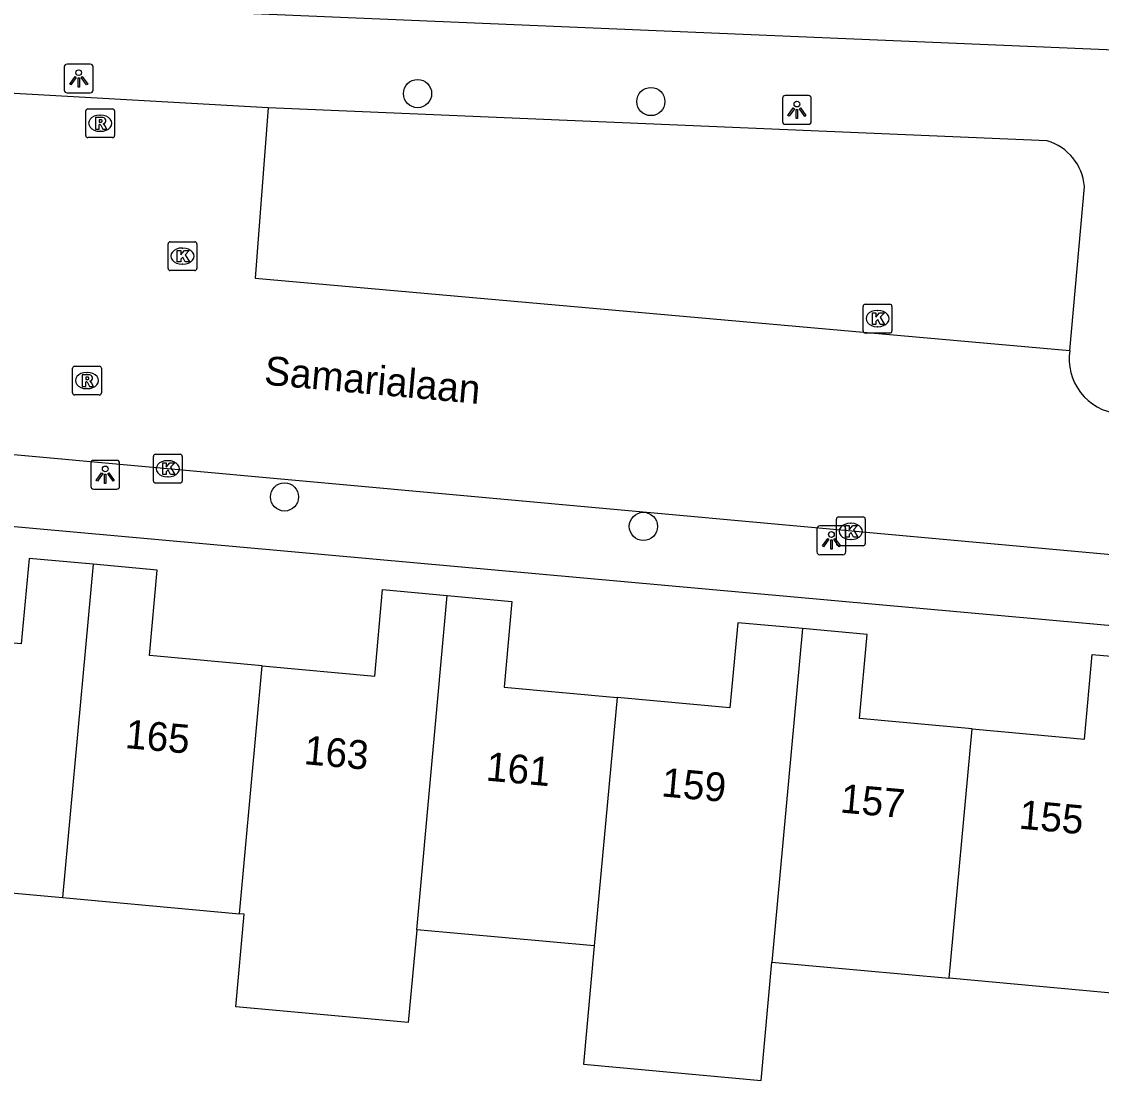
# Model space of a CAD drawing. Extents: x 161355 to 162026, y 386504 to 387459.
# Drawn here: x 161451.4 to 161488.86, y 387133.24 to 387169.99 of the extents above; entities that cross this region are included whole.
import ezdxf

# ---------------------------------------------------------------- set-up
doc = ezdxf.new("R2010")
doc.units = 0
for name, color, linetype in [('IMGEO_Boom', 7, 'Continuous'), ('IMGEO_Kolk', 7, 'Continuous'), ('IMGEO_Lichtpunt', 7, 'Continuous'), ('IMGEO_Openbare_ruimte_label', 7, 'Continuous'), ('IMGEO_Pand', 7, 'Continuous'), ('IMGEO_Pand_nummerreeks', 7, 'Continuous'), ('IMGEO_Rijbaan_lokaal_open', 7, 'Continuous'), ('IMGEO_Rioolput', 7, 'Continuous'), ('IMGEO_Voetpad_open', 7, 'Continuous')]:
    doc.layers.add(name, color=color, linetype=linetype)

msp = doc.modelspace()

# ---------------------------------------------------------------- linework, layer by layer
at = {"layer": 'IMGEO_Boom'}
for centre in [(161465.136, 387167.49), (161473.231, 387167.214), (161460.52, 387153.49), (161472.973, 387152.469)]:
    msp.add_circle(centre, 0.489, dxfattribs=at)
at = {"layer": 'IMGEO_Kolk'}
for p, q in [((161456.48, 387161.423), (161456.48, 387162.275)), ((161456.555, 387162.349), (161457.407, 387162.349)), ((161456.968, 387162.129), (161456.993, 387162.129)), ((161457.481, 387162.275), (161457.481, 387161.423)), ((161457.407, 387161.349), (161456.555, 387161.349)), ((161456.991, 387161.569), (161456.966, 387161.569)), ((161480.671, 387160.18), (161481.523, 387160.18)), ((161480.596, 387159.254), (161480.596, 387160.106)), ((161481.084, 387159.96), (161481.109, 387159.96)), ((161481.597, 387160.106), (161481.597, 387159.254)), ((161481.523, 387159.18), (161480.671, 387159.18)), ((161481.107, 387159.4), (161481.082, 387159.4)), ((161456.047, 387154.97), (161456.899, 387154.97)), ((161455.972, 387154.044), (161455.972, 387154.896)), ((161456.46, 387154.75), (161456.485, 387154.75)), ((161456.973, 387154.896), (161456.973, 387154.044)), ((161456.483, 387154.19), (161456.458, 387154.19)), ((161456.899, 387153.97), (161456.047, 387153.97)), ((161479.668, 387151.87), (161479.668, 387152.722)), ((161479.743, 387152.796), (161480.595, 387152.796)), ((161480.669, 387152.722), (161480.669, 387151.87)), ((161480.156, 387152.576), (161480.181, 387152.576)), ((161480.179, 387152.016), (161480.154, 387152.016)), ((161480.595, 387151.796), (161479.743, 387151.796))]:
    msp.add_line(p, q, dxfattribs=at)
for points in [[(161456.48, 387161.423), (161456.48, 387162.275)], [(161456.555, 387162.349), (161457.407, 387162.349)], [(161456.801, 387162.049), (161456.924, 387162.049), (161456.924, 387161.898), (161457.054, 387162.049), (161457.218, 387162.049), (161457.072, 387161.898), (161457.225, 387161.649), (161457.073, 387161.649), (161456.988, 387161.813), (161456.924, 387161.746), (161456.924, 387161.649), (161456.801, 387161.649), (161456.801, 387162.049)], [(161457.481, 387162.275), (161457.481, 387161.423)], [(161457.407, 387161.349), (161456.555, 387161.349)], [(161480.671, 387160.18), (161481.523, 387160.18)], [(161480.596, 387159.254), (161480.596, 387160.106)], [(161480.917, 387159.88), (161481.04, 387159.88), (161481.04, 387159.729), (161481.17, 387159.88), (161481.334, 387159.88), (161481.188, 387159.729), (161481.341, 387159.48), (161481.189, 387159.48), (161481.104, 387159.644), (161481.04, 387159.577), (161481.04, 387159.48), (161480.917, 387159.48), (161480.917, 387159.88)], [(161481.597, 387160.106), (161481.597, 387159.254)], [(161481.523, 387159.18), (161480.671, 387159.18)], [(161456.047, 387154.97), (161456.899, 387154.97)], [(161455.972, 387154.044), (161455.972, 387154.896)], [(161456.293, 387154.67), (161456.416, 387154.67), (161456.416, 387154.519), (161456.546, 387154.67), (161456.71, 387154.67), (161456.564, 387154.519), (161456.717, 387154.27), (161456.565, 387154.27), (161456.48, 387154.434), (161456.416, 387154.367), (161456.416, 387154.27), (161456.293, 387154.27), (161456.293, 387154.67)], [(161456.973, 387154.896), (161456.973, 387154.044)], [(161456.899, 387153.97), (161456.047, 387153.97)], [(161479.668, 387151.87), (161479.668, 387152.722)], [(161479.743, 387152.796), (161480.595, 387152.796)], [(161480.669, 387152.722), (161480.669, 387151.87)], [(161479.989, 387152.496), (161480.112, 387152.496), (161480.112, 387152.345), (161480.242, 387152.496), (161480.406, 387152.496), (161480.26, 387152.345), (161480.413, 387152.096), (161480.261, 387152.096), (161480.176, 387152.26), (161480.112, 387152.193), (161480.112, 387152.096), (161479.989, 387152.096), (161479.989, 387152.496)], [(161480.595, 387151.796), (161479.743, 387151.796)]]:
    msp.add_lwpolyline(points, dxfattribs=at)
for centre, start, end in [((161456.557, 387162.273), 91.552, 178.448), ((161456.557, 387162.273), 91.552, 178.448), ((161457.405, 387162.273), 1.552, 88.448), ((161457.405, 387162.273), 1.552, 88.448), ((161456.557, 387161.425), 181.552, 268.448), ((161456.557, 387161.425), 181.552, 268.448), ((161457.405, 387161.425), 271.552, 358.448), ((161457.405, 387161.425), 271.552, 358.448), ((161480.673, 387160.104), 91.552, 178.448), ((161480.673, 387160.104), 91.552, 178.448), ((161481.521, 387160.104), 1.552, 88.448), ((161481.521, 387160.104), 1.552, 88.448), ((161480.673, 387159.256), 181.552, 268.448), ((161480.673, 387159.256), 181.552, 268.448), ((161481.521, 387159.256), 271.552, 358.448), ((161481.521, 387159.256), 271.552, 358.448), ((161456.049, 387154.894), 91.552, 178.448), ((161456.049, 387154.894), 91.552, 178.448), ((161456.897, 387154.894), 1.552, 88.448), ((161456.897, 387154.894), 1.552, 88.448), ((161456.049, 387154.046), 181.552, 268.448), ((161456.049, 387154.046), 181.552, 268.448), ((161456.897, 387154.046), 271.552, 358.448), ((161456.897, 387154.046), 271.552, 358.448), ((161479.745, 387152.72), 91.552, 178.448), ((161479.745, 387152.72), 91.552, 178.448), ((161480.593, 387152.72), 1.552, 88.448), ((161480.593, 387152.72), 1.552, 88.448), ((161479.745, 387151.872), 181.552, 268.448), ((161479.745, 387151.872), 181.552, 268.448), ((161480.593, 387151.872), 271.552, 358.448), ((161480.593, 387151.872), 271.552, 358.448)]:
    msp.add_arc(centre, 0.0765, start, end, dxfattribs=at)
for centre, major_axis, ratio, start_param, end_param in [((161456.967, 387161.849), (-0.387, 0.002), 0.722429, 4.712389, 7.853982), ((161456.992, 387161.849), (-0.39, 0.002), 0.717154, 1.570796, 4.712389), ((161481.083, 387159.68), (-0.387, 0.002), 0.722429, 4.712389, 7.853982), ((161481.108, 387159.68), (-0.39, 0.002), 0.717154, 1.570796, 4.712389), ((161456.459, 387154.47), (-0.387, 0.002), 0.722429, 4.712389, 7.853982), ((161456.484, 387154.47), (-0.39, 0.002), 0.717154, 1.570796, 4.712389), ((161480.155, 387152.296), (-0.387, 0.002), 0.722429, 4.712389, 7.853982), ((161480.18, 387152.296), (-0.39, 0.002), 0.717154, 1.570796, 4.712389)]:
    msp.add_ellipse(centre, major_axis=major_axis, ratio=ratio, start_param=start_param, end_param=end_param, dxfattribs=at)
at = {"layer": 'IMGEO_Lichtpunt'}
for p, q in [((161452.88, 387168.417), (161452.88, 387167.61)), ((161452.88, 387168.417), (161452.88, 387167.61)), ((161453.782, 387168.512), (161452.974, 387168.512)), ((161453.782, 387168.512), (161452.974, 387168.512)), ((161453.876, 387167.61), (161453.876, 387168.417)), ((161453.876, 387167.61), (161453.876, 387168.417)), ((161452.974, 387167.516), (161453.782, 387167.516)), ((161452.974, 387167.516), (161453.782, 387167.516)), ((161477.8, 387167.327), (161477.8, 387166.52)), ((161477.8, 387167.327), (161477.8, 387166.52)), ((161478.702, 387167.422), (161477.894, 387167.422)), ((161478.702, 387167.422), (161477.894, 387167.422)), ((161478.796, 387166.52), (161478.796, 387167.327)), ((161478.796, 387166.52), (161478.796, 387167.327)), ((161477.894, 387166.426), (161478.702, 387166.426)), ((161477.894, 387166.426), (161478.702, 387166.426)), ((161453.801, 387154.664), (161453.801, 387153.857)), ((161453.801, 387154.664), (161453.801, 387153.857)), ((161454.703, 387154.759), (161453.895, 387154.759)), ((161454.703, 387154.759), (161453.895, 387154.759)), ((161454.797, 387153.857), (161454.797, 387154.664)), ((161454.797, 387153.857), (161454.797, 387154.664)), ((161453.895, 387153.763), (161454.703, 387153.763)), ((161453.895, 387153.763), (161454.703, 387153.763)), ((161478.995, 387152.389), (161478.995, 387151.582)), ((161478.995, 387152.389), (161478.995, 387151.582)), ((161479.897, 387152.484), (161479.089, 387152.484)), ((161479.897, 387152.484), (161479.089, 387152.484)), ((161479.991, 387151.582), (161479.991, 387152.389)), ((161479.991, 387151.582), (161479.991, 387152.389)), ((161479.089, 387151.488), (161479.897, 387151.488)), ((161479.089, 387151.488), (161479.897, 387151.488))]:
    msp.add_line(p, q, dxfattribs=at)
for points in [[(161453.254, 387168.081), (161453.293, 387168.053), (161453.105, 387167.791), (161453.067, 387167.818), (161453.254, 387168.081)], [(161453.466, 387168.053), (161453.504, 387168.08), (161453.691, 387167.818), (161453.652, 387167.79), (161453.466, 387168.053)], [(161453.356, 387168.033), (161453.403, 387168.033), (161453.403, 387167.711), (161453.356, 387167.711), (161453.356, 387168.033)], [(161478.174, 387166.991), (161478.213, 387166.963), (161478.025, 387166.701), (161477.987, 387166.728), (161478.174, 387166.991)], [(161478.276, 387166.943), (161478.323, 387166.943), (161478.323, 387166.621), (161478.276, 387166.621), (161478.276, 387166.943)], [(161478.386, 387166.963), (161478.424, 387166.99), (161478.611, 387166.728), (161478.572, 387166.7), (161478.386, 387166.963)], [(161454.175, 387154.328), (161454.214, 387154.3), (161454.026, 387154.038), (161453.988, 387154.065), (161454.175, 387154.328)], [(161454.277, 387154.28), (161454.324, 387154.28), (161454.324, 387153.958), (161454.277, 387153.958), (161454.277, 387154.28)], [(161454.387, 387154.3), (161454.425, 387154.327), (161454.612, 387154.065), (161454.573, 387154.037), (161454.387, 387154.3)], [(161479.369, 387152.053), (161479.408, 387152.025), (161479.22, 387151.763), (161479.182, 387151.79), (161479.369, 387152.053)], [(161479.471, 387152.005), (161479.518, 387152.005), (161479.518, 387151.683), (161479.471, 387151.683), (161479.471, 387152.005)], [(161479.581, 387152.025), (161479.619, 387152.052), (161479.806, 387151.79), (161479.767, 387151.762), (161479.581, 387152.025)]]:
    msp.add_lwpolyline(points, dxfattribs=at)
for centre in [(161453.379, 387168.215), (161478.299, 387167.125), (161454.3, 387154.462), (161479.494, 387152.187)]:
    msp.add_circle(centre, 0.0994, dxfattribs=at)
for centre, start, end in [((161452.974, 387168.417), 90, 180), ((161452.974, 387168.417), 90, 180), ((161453.782, 387168.417), 0, 90), ((161453.782, 387168.417), 0, 90), ((161452.974, 387167.61), 180, 270), ((161452.974, 387167.61), 180, 270), ((161453.782, 387167.61), 270, 0), ((161453.782, 387167.61), 270, 360), ((161477.894, 387167.327), 90, 180), ((161477.894, 387167.327), 90, 180), ((161478.702, 387167.327), 0, 90), ((161478.702, 387167.327), 0, 90), ((161477.894, 387166.52), 180, 270), ((161477.894, 387166.52), 180, 270), ((161478.702, 387166.52), 270, 0), ((161478.702, 387166.52), 270, 360), ((161453.895, 387154.664), 90, 180), ((161453.895, 387154.664), 90, 180), ((161454.703, 387154.664), 0, 90), ((161454.703, 387154.664), 0, 90), ((161453.895, 387153.857), 180, 270), ((161453.895, 387153.857), 180, 270), ((161454.703, 387153.857), 270, 0), ((161454.703, 387153.857), 270, 360), ((161479.089, 387152.389), 90, 180), ((161479.089, 387152.389), 90, 180), ((161479.897, 387152.389), 0, 90), ((161479.897, 387152.389), 0, 90), ((161479.089, 387151.582), 180, 270), ((161479.089, 387151.582), 180, 270), ((161479.897, 387151.582), 270, 0), ((161479.897, 387151.582), 270, 360)]:
    msp.add_arc(centre, 0.0946, start, end, dxfattribs=at)
at = {"layer": 'IMGEO_Pand'}
for points in [[(161453.88, 387151.153), (161451.657, 387151.355), (161451.387, 387148.391), (161447.239, 387148.768), (161446.786, 387143.789), (161446.456, 387140.164), (161452.823, 387139.585)], [(161453.88, 387151.153), (161452.823, 387139.585)], [(161459.742, 387147.632), (161455.837, 387147.987), (161456.107, 387150.95), (161453.88, 387151.153)], [(161459.742, 387147.632), (161463.65, 387147.276), (161463.923, 387150.275), (161466.168, 387150.071)], [(161465.108, 387138.467), (161466.168, 387150.071)], [(161466.168, 387150.071), (161468.41, 387149.867), (161468.138, 387146.884), (161472.058, 387146.527)], [(161478.492, 387148.923), (161476.244, 387149.127), (161475.975, 387146.171), (161472.058, 387146.527)], [(161478.492, 387148.923), (161477.434, 387137.345)], [(161484.378, 387145.443), (161480.473, 387145.798), (161480.738, 387148.719), (161478.492, 387148.923)], [(161484.378, 387145.443), (161488.278, 387145.088), (161488.545, 387148.027), (161490.782, 387147.823)], [(161458.956, 387139.027), (161459.742, 387147.632)], [(161472.058, 387146.527), (161471.27, 387137.906)], [(161483.586, 387136.786), (161484.378, 387145.443)], [(161452.823, 387139.585), (161458.956, 387139.027)], [(161465.108, 387138.467), (161464.816, 387135.254), (161458.83, 387135.799), (161459.122, 387139.012), (161458.956, 387139.027)], [(161471.27, 387137.906), (161465.108, 387138.467)], [(161471.27, 387137.906), (161470.896, 387133.802), (161477.06, 387133.241), (161477.434, 387137.345)], [(161477.434, 387137.345), (161483.586, 387136.786)], [(161489.722, 387136.227), (161483.586, 387136.786)]]:
    msp.add_lwpolyline(points, dxfattribs=at)
at = {"layer": 'IMGEO_Rijbaan_lokaal_open'}
for points in [[(161459.959, 387166.998), (161450.944, 387167.509)], [(161459.959, 387166.998), (161459.502, 387161.089), (161487.767, 387158.575)], [(161450.477, 387155.023), (161500, 387150.511), (161511.765, 387149.451)]]:
    msp.add_lwpolyline(points, dxfattribs=at)
msp.add_arc((161489.654, 387158.282), 1.91, 171.1741, 263.8923, dxfattribs=at)
at = {"layer": 'IMGEO_Rioolput'}
for p, q in [((161453.7, 387166.96), (161454.552, 387166.96)), ((161453.625, 387166.034), (161453.625, 387166.886)), ((161454.113, 387166.74), (161454.138, 387166.74)), ((161454.626, 387166.886), (161454.626, 387166.034)), ((161454.136, 387166.18), (161454.111, 387166.18)), ((161454.552, 387165.96), (161453.7, 387165.96)), ((161453.164, 387157.103), (161453.164, 387157.955)), ((161453.239, 387158.029), (161454.091, 387158.029)), ((161454.165, 387157.955), (161454.165, 387157.103)), ((161453.652, 387157.809), (161453.677, 387157.809)), ((161453.675, 387157.249), (161453.65, 387157.249)), ((161454.091, 387157.029), (161453.239, 387157.029))]:
    msp.add_line(p, q, dxfattribs=at)
for points in [[(161453.7, 387166.96), (161454.552, 387166.96)], [(161453.625, 387166.034), (161453.625, 387166.886)], [(161454.214, 387166.658), (161453.962, 387166.66), (161453.962, 387166.26)], [(161454.14, 387166.579), (161454.086, 387166.579), (161454.086, 387166.498)], [(161454.626, 387166.886), (161454.626, 387166.034)], [(161453.962, 387166.26), (161454.086, 387166.26), (161454.086, 387166.422), (161454.097, 387166.422)], [(161454.086, 387166.498), (161454.138, 387166.498)], [(161454.144, 387166.393), (161454.215, 387166.26), (161454.355, 387166.26), (161454.29, 387166.386)], [(161454.552, 387165.96), (161453.7, 387165.96)], [(161453.164, 387157.103), (161453.164, 387157.955)], [(161453.239, 387158.029), (161454.091, 387158.029)], [(161454.165, 387157.955), (161454.165, 387157.103)], [(161453.753, 387157.727), (161453.501, 387157.729), (161453.501, 387157.329)], [(161453.679, 387157.648), (161453.625, 387157.648), (161453.625, 387157.567)], [(161453.625, 387157.567), (161453.677, 387157.567)], [(161453.501, 387157.329), (161453.625, 387157.329), (161453.625, 387157.491), (161453.636, 387157.491)], [(161453.683, 387157.462), (161453.754, 387157.329), (161453.894, 387157.329), (161453.829, 387157.455)], [(161454.091, 387157.029), (161453.239, 387157.029)]]:
    msp.add_lwpolyline(points, dxfattribs=at)
for centre, radius, start, end in [((161453.702, 387166.884), 0.0765, 91.552, 178.448), ((161453.702, 387166.884), 0.0765, 91.552, 178.448), ((161454.55, 387166.884), 0.0765, 1.552, 88.448), ((161454.55, 387166.884), 0.0765, 1.552, 88.448), ((161454.146, 387166.483), 0.0964, 77.0061, 93.1865), ((161454.16, 387166.54), 0.0378, 276.6634, 79.6772), ((161454.213, 387166.548), 0.109, 350.3612, 89.416), ((161454.096, 387166.369), 0.0533, 26.0293, 88.6989), ((161454.122, 387166.687), 0.19, 274.7715, 282.9687), ((161454.211, 387166.548), 0.112, 277.5842, 350.9817), ((161454.195, 387166.333), 0.108, 29.5134, 73.7905), ((161453.702, 387166.036), 0.0765, 181.552, 268.448), ((161453.702, 387166.036), 0.0765, 181.552, 268.448), ((161454.55, 387166.036), 0.0765, 271.552, 358.448), ((161454.55, 387166.036), 0.0765, 271.552, 358.448), ((161453.241, 387157.953), 0.0765, 91.552, 178.448), ((161453.241, 387157.953), 0.0765, 91.552, 178.448), ((161454.089, 387157.953), 0.0765, 1.552, 88.448), ((161454.089, 387157.953), 0.0765, 1.552, 88.448), ((161453.661, 387157.756), 0.19, 274.7715, 282.9687), ((161453.685, 387157.552), 0.0964, 77.0061, 93.1865), ((161453.699, 387157.609), 0.0378, 276.6634, 79.6772), ((161453.752, 387157.617), 0.109, 350.3612, 89.416), ((161453.75, 387157.617), 0.112, 277.5842, 350.9817), ((161453.635, 387157.438), 0.0533, 26.0293, 88.6989), ((161453.734, 387157.402), 0.108, 29.5134, 73.7905), ((161453.241, 387157.105), 0.0765, 181.552, 268.448), ((161453.241, 387157.105), 0.0765, 181.552, 268.448), ((161454.089, 387157.105), 0.0765, 271.552, 358.448), ((161454.089, 387157.105), 0.0765, 271.552, 358.448)]:
    msp.add_arc(centre, radius, start, end, dxfattribs=at)
for centre, major_axis, ratio, start_param, end_param in [((161454.112, 387166.46), (-0.387, 0.002), 0.722429, 4.712389, 7.853982), ((161454.137, 387166.46), (-0.39, 0.002), 0.717154, 1.570796, 4.712389), ((161453.651, 387157.529), (-0.387, 0.002), 0.722429, 4.712389, 7.853982), ((161453.676, 387157.529), (-0.39, 0.002), 0.717154, 1.570796, 4.712389)]:
    msp.add_ellipse(centre, major_axis=major_axis, ratio=ratio, start_param=start_param, end_param=end_param, dxfattribs=at)
at = {"layer": 'IMGEO_Voetpad_open'}
for points in [[(161450.393, 387170.646), (161500, 387168.554), (161511.224, 387168.107)], [(161486.987, 387165.846), (161459.959, 387166.998)], [(161487.767, 387158.575), (161488.276, 387164.264)], [(161450.477, 387155.023), (161450.361, 387152.539), (161500, 387148.057), (161509.317, 387147.216)]]:
    msp.add_lwpolyline(points, dxfattribs=at)
msp.add_arc((161486.476, 387164.114), 1.806, 4.779, 73.5667, dxfattribs=at)

# ---------------------------------------------------------------- texts
at = {"layer": 'IMGEO_Openbare_ruimte_label'}
msp.add_text('Samarialaan', height=1, rotation=354.8367, dxfattribs=at).set_placement((161459.791, 387157.393))
at = {"layer": 'IMGEO_Pand_nummerreeks'}
for s, rotation, p in [('165', 354.8479, (161454.966, 387144.779)), ('163', 354.8491, (161461.168, 387144.22)), ('161', 354.8479, (161467.484, 387143.65)), ('159', 354.8491, (161473.572, 387143.101)), ('157', 354.8479, (161479.774, 387142.542)), ('155', 354.8479, (161485.976, 387141.983))]:
    msp.add_text(s, height=1, rotation=rotation, dxfattribs=at).set_placement(p)

doc.saveas('drawing.dxf')
